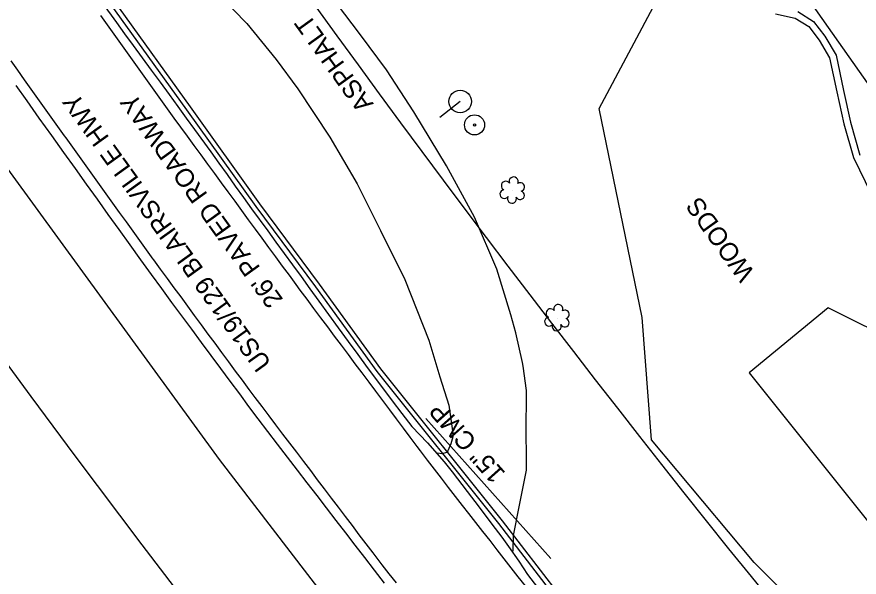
# Model space of a CAD drawing. Extents: x 472260 to 482161, y 489063 to 507124.
# Drawn here: x 476271.2 to 476454.4, y 501033.1 to 501154.8 of the extents above; entities that cross this region are included whole.
import ezdxf

# ---------------------------------------------------------------- set-up
doc = ezdxf.new("R2010")
doc.units = 0
for name, color, linetype in [('Exist Roads Change in Surface', 7, 'Continuous'), ('Exist Structure Minor Drop Inlet Cogo Elevation', 7, 'Continuous'), ('Prop Drainage Structure Catch Basin Convert From Junction Box Label', 7, 'Continuous'), ('Prop Drainage Structure Drop Inlet Grate 2 Narrow Slots and Sag Grates 840 24 CELL', 7, 'Continuous'), ('Prop Drainage Structure Drop Inlet Grate 2 Wide Slots and Sag Grates 840 22 Label', 7, 'Continuous'), ('Prop Drainage Structure Pipe RCP 24in Class III', 7, 'Continuous'), ('Prop Drainage Structure Pipe RCP 66in Class III', 7, 'Continuous'), ('Prop Drainage Structure Pipe Stub Out CELL', 7, 'Continuous'), ('Prop Drainage Structure Plot Symbol 20 Scale CELL', 7, 'Continuous'), ('Prop Earthen Structure Ditch Flow Line', 7, 'Continuous'), ('Prop Erosion Rip Rap Class II', 7, 'Continuous'), ('Prop Erosion Rip Rap Pad at Outlet CELL', 7, 'Continuous'), ('Prop Erosion Rip Rap Pad at Outlet Label', 7, 'Continuous'), ('Prop Erosion Rip Rap Single Stone CELL', 7, 'Continuous'), ('Prop NEU Channel Block Detail Label', 7, 'Continuous')]:
    doc.layers.add(name, color=color, linetype=linetype)

msp = doc.modelspace()

# ---------------------------------------------------------------- linework, layer by layer
at = {"layer": 'Exist Structure Minor Drop Inlet Cogo Elevation'}
for radius in [2882.7, 2982.7]:
    msp.add_arc((478672.62, 502845.57), radius, 213.99726, 223.91157, dxfattribs=at)
at = {"layer": 'Prop Drainage Structure Catch Basin Convert From Junction Box Label'}
for points in [[(476376.06, 501044.77), (476349.57, 501077.79), (476336.22, 501096.16), (476323.26, 501113.62), (476308.14, 501134.67), (476292.69, 501156.11), (476277.9, 501177.02)], [(476376.85, 501045.37), (476350.36, 501078.39), (476337.03, 501096.75), (476324.06, 501114.21), (476308.95, 501135.26), (476293.51, 501156.69), (476278.72, 501177.59)], [(476450.39, 500953.92), (476410.07, 501000.9), (476392.54, 501023.27), (476376.06, 501044.77)], [(476451.15, 500954.57), (476410.84, 501001.54), (476393.33, 501023.88), (476376.85, 501045.37)]]:
    msp.add_lwpolyline(points, dxfattribs=at)
at = {"layer": 'Prop Drainage Structure Drop Inlet Grate 2 Narrow Slots and Sag Grates 840 24 CELL'}
for points in [[(476381.81, 501031.21), (476380.27, 501033.18), (476378.73, 501035.14), (476377.19, 501037.11), (476375.65, 501039.07), (476374.11, 501041.04), (476372.57, 501043), (476371.03, 501044.97), (476369.49, 501046.93), (476368.15, 501048.65), (476366.62, 501050.63), (476365.1, 501052.61), (476363.58, 501054.58), (476362.06, 501056.56), (476360.53, 501058.54), (476359.01, 501060.52), (476358.27, 501061.48), (476356.77, 501063.48), (476355.28, 501065.48), (476353.78, 501067.48), (476352.29, 501069.48), (476350.79, 501071.48), (476349.29, 501073.48), (476347.8, 501075.48), (476346.3, 501077.47), (476344.8, 501079.47), (476343.31, 501081.47), (476341.81, 501083.47), (476340.32, 501085.47), (476338.82, 501087.47), (476337.32, 501089.47), (476335.83, 501091.47), (476334.33, 501093.47), (476332.84, 501095.47), (476331.94, 501096.66), (476330.47, 501098.68), (476328.99, 501100.69), (476327.51, 501102.7), (476326.04, 501104.72), (476324.56, 501106.73), (476323.09, 501108.74), (476321.61, 501110.76), (476320.13, 501112.77), (476318.66, 501114.78), (476317.18, 501116.8), (476315.71, 501118.81), (476314.23, 501120.83), (476312.75, 501122.84), (476311.28, 501124.85), (476309.8, 501126.87), (476308.33, 501128.88), (476306.85, 501130.89), (476305.44, 501132.82), (476303.99, 501134.85), (476302.54, 501136.88), (476301.09, 501138.91), (476299.64, 501140.94), (476298.19, 501142.97), (476296.74, 501145), (476295.28, 501147.04), (476293.83, 501149.07), (476292.38, 501151.1), (476290.93, 501153.13), (476289.48, 501155.16)], [(476353.76, 501031.86), (476352.21, 501033.82), (476350.67, 501035.78), (476350.21, 501036.37), (476348.7, 501038.35), (476347.19, 501040.34), (476345.68, 501042.33), (476344.17, 501044.32), (476342.66, 501046.31), (476341.15, 501048.3), (476339.64, 501050.28), (476338.13, 501052.27), (476336.62, 501054.26), (476335.11, 501056.25), (476333.6, 501058.24), (476332.09, 501060.23), (476330.58, 501062.22), (476329.07, 501064.2), (476327.56, 501066.19), (476326.05, 501068.18), (476324.54, 501070.17), (476323.03, 501072.16), (476321.73, 501073.87), (476320.25, 501075.88), (476318.76, 501077.89), (476317.28, 501079.9), (476315.8, 501081.91), (476314.32, 501083.92), (476312.84, 501085.93), (476311.35, 501087.94), (476309.87, 501089.95), (476308.39, 501091.96), (476306.91, 501093.97), (476305.43, 501095.98), (476303.95, 501097.99), (476302.46, 501100), (476300.98, 501102.01), (476300.84, 501102.2), (476299.39, 501104.22), (476297.93, 501106.25), (476296.47, 501108.28), (476295.02, 501110.31), (476293.56, 501112.34), (476292.1, 501114.36), (476290.65, 501116.39), (476289.19, 501118.42), (476287.73, 501120.45), (476286.28, 501122.48), (476284.82, 501124.5), (476283.36, 501126.53), (476281.91, 501128.56), (476281.59, 501129), (476280.14, 501131.03), (476278.69, 501133.06), (476277.24, 501135.1), (476275.78, 501137.13), (476274.33, 501139.16), (476272.88, 501141.19), (476271.43, 501143.22), (476269.98, 501145.25)]]:
    msp.add_lwpolyline(points, dxfattribs=at)
at = {"layer": 'Prop Drainage Structure Pipe RCP 24in Class III'}
for points in [[(476441.03, 501156), (476444.47, 501153.84), (476446.96, 501150.62), (476449.4, 501146.48), (476451, 501138.83), (476452.54, 501131.95), (476454.58, 501124.79)], [(476436.17, 501155.5), (476440.46, 501154.58), (476443.45, 501152.71), (476445.72, 501149.78), (476447.98, 501145.93), (476449.54, 501138.52), (476451.08, 501131.58), (476453.17, 501124.25), (476457.04, 501116.42)]]:
    msp.add_lwpolyline(points, dxfattribs=at)
at = {"layer": 'Prop Drainage Structure Pipe Stub Out CELL'}
for points in [[(476289.78, 501157.91), (476292.88, 501153.59), (476294.64, 501151.18), (476296.53, 501148.61), (476298.49, 501145.95), (476300.44, 501143.29), (476302.38, 501140.65), (476304.31, 501138), (476306.21, 501135.39), (476308.06, 501132.84), (476309.87, 501130.34), (476313.38, 501125.49), (476315.14, 501123.04), (476316.91, 501120.57), (476318.69, 501118.08), (476320.48, 501115.59), (476322.25, 501113.14), (476325.76, 501108.31), (476327.52, 501105.91), (476329.32, 501103.45), (476331.15, 501100.95), (476333.01, 501098.39), (476334.93, 501095.77), (476336.91, 501093.03), (476338.97, 501090.2), (476341.1, 501087.27), (476343.24, 501084.32), (476345.34, 501081.45), (476347.41, 501078.66), (476349.43, 501075.94), (476352.81, 501071.44), (476354.9, 501068.65), (476357.12, 501065.85), (476360.48, 501062.3), (476364.16, 501058.15), (476365.9, 501055.96), (476369.17, 501051.69), (476371.76, 501048.29), (476374.52, 501044.64), (476376.67, 501041.78), (476378.14, 501039.79), (476380.41, 501036.61), (476382.27, 501033.71), (476385.64, 501029.23)], [(476351.16, 501031.81), (476348.98, 501034.62), (476346.88, 501037.36), (476344.81, 501040.05), (476342.74, 501042.75), (476340.66, 501045.44), (476338.58, 501048.14), (476336.49, 501050.85), (476334.37, 501053.59), (476332.22, 501056.36), (476330.05, 501059.16), (476327.9, 501061.97), (476325.78, 501064.74), (476323.71, 501067.49), (476321.69, 501070.2), (476319.67, 501072.92), (476317.63, 501075.66), (476315.56, 501078.44), (476313.47, 501081.24), (476311.36, 501084.08), (476309.23, 501086.95), (476307.08, 501089.86), (476304.92, 501092.8), (476302.72, 501095.8), (476300.48, 501098.88), (476298.19, 501102.05), (476295.84, 501105.3), (476293.48, 501108.6), (476291.1, 501111.89), (476288.73, 501115.19), (476286.35, 501118.49), (476283.93, 501121.86), (476281.41, 501125.38), (476278.79, 501129.04), (476276.09, 501132.84), (476273.45, 501136.56), (476271.04, 501139.95)]]:
    msp.add_lwpolyline(points, dxfattribs=at)
at = {"layer": 'Prop Drainage Structure Plot Symbol 20 Scale CELL'}
for radius in [2.18, 0.24]:
    msp.add_circle((476370.75, 501131.36), radius, dxfattribs=at)
at = {"layer": 'Prop Earthen Structure Ditch Flow Line'}
for points in [[(476381.3, 501078.91), (476381.2, 501079.76), (476379.75, 501086.22), (476378.64, 501090.08), (476375.58, 501100.01), (476370.71, 501111.32), (476364.64, 501122.46), (476357.56, 501134.17), (476351.62, 501143.36), (476345.91, 501150.96), (476333.94, 501166.9), (476325.96, 501175.23), (476317.05, 501183.36), (476312.32, 501186.73), (476306.1, 501189.95), (476299.05, 501192.29), (476289.55, 501194.15)], [(476290.95, 501175.46), (476295.31, 501174.22), (476300.1, 501172.28), (476305.14, 501168.95), (476312.45, 501162.48), (476321.22, 501153.37), (476327.62, 501145.59), (476332.33, 501139.23), (476339.29, 501128.71), (476345.25, 501118.56), (476350.31, 501108.41), (476355.62, 501097.74), (476360.84, 501084.61), (476363.18, 501076.62)], [(476379.13, 501038.78), (476379.25, 501042.15), (476380.6, 501049.13), (476382.06, 501056.32), (476382.02, 501059.75), (476381.96, 501064.11), (476382.06, 501073.65), (476381.3, 501078.91)], [(476363.18, 501076.62), (476365.15, 501070.45), (476366.01, 501064.38), (476366.01, 501063.6), (476365.62, 501062.06), (476364.96, 501060.56), (476364.7, 501060.17), (476363.61, 501059.89), (476362.69, 501060.07)]]:
    msp.add_lwpolyline(points, dxfattribs=at)
at = {"layer": 'Prop Erosion Rip Rap Pad at Outlet CELL'}
for p, q in [((476379.02, 501117.02), (476379.02, 501117.02)), ((476388.74, 501089.32), (476388.74, 501089.32))]:
    msp.add_line(p, q, dxfattribs=at)
for centre, radius, start, end in [((476379.25, 501119.06), 0.99, 334.8391, 200.4717), ((476377.54, 501118.14), 0.968, 35.8908, 245.4216), ((476380.69, 501117.88), 0.929, 284.4567, 126.0861), ((476377.22, 501116.31), 0.955, 95.1099, 327.9534), ((476378.89, 501115.33), 0.984, 151.2797, 21.387), ((476380.66, 501116.09), 0.937, 204.9913, 73.4601), ((476388.97, 501091.36), 0.99, 334.8391, 200.4717), ((476387.26, 501090.44), 0.968, 35.8908, 245.4216), ((476390.41, 501090.18), 0.929, 284.4567, 126.0861), ((476386.94, 501088.61), 0.955, 95.1099, 327.9534), ((476390.38, 501088.39), 0.937, 204.9913, 73.4601), ((476388.61, 501087.63), 0.984, 151.2797, 21.387)]:
    msp.add_arc(centre, radius, start, end, dxfattribs=at)
at = {"layer": 'Prop Erosion Rip Rap Pad at Outlet Label'}
for points in [[(476391.12, 501278.52), (476410.28, 501254.8), (476407.23, 501209.06), (476431.01, 501191.87), (476438.15, 501166.04), (476464.78, 501128.23), (476472.05, 501105.49), (476502.45, 501081.61), (476496.44, 501067.34), (476447.65, 501091.62), (476430.5, 501077.47), (476456.52, 501045), (476476.73, 501029.86), (476499.35, 501036.25), (476502.9, 501028)], [(476445.61, 501022.3), (476431.55, 501036.25), (476409.26, 501062.94), (476407.23, 501089.5), (476397.85, 501134.93), (476410.76, 501159.2), (476404.78, 501171.72), (476375.88, 501167.58), (476359.09, 501160.15), (476349.71, 501172.78), (476368.87, 501186.98), (476390.8, 501185.39), (476394.28, 501197.45), (476374.17, 501235.67), (476371.62, 501269.74)], [(476235.13, 501168.55), (476315.23, 501058.66), (476387.51, 500964.69), (476342.8, 500890.14), (476337.73, 500880.49), (476322.46, 500861.9), (476264.16, 500837.46), (476265.8, 500863.73), (476252.8, 500862.59), (476245.69, 500852.68)]]:
    msp.add_lwpolyline(points, dxfattribs=at)
at = {"layer": 'Prop Erosion Rip Rap Single Stone CELL'}
msp.add_line((476387.31, 501037.18), (476360.18, 501067.6), dxfattribs=at)
at = {"layer": 'Prop NEU Channel Block Detail Label'}
for q in [(476363.19, 501132.95), (476367.61, 501136.43)]:
    msp.add_line((476367.61, 501136.43), q, dxfattribs=at)
msp.add_circle((476367.61, 501136.43), 2.45, dxfattribs=at)

# ---------------------------------------------------------------- texts
at = {"layer": 'Exist Roads Change in Surface'}
msp.add_text('ASPHALT', height=4, rotation=125.7672, dxfattribs=at).set_placement((476348.88, 501135.94))
at = {"layer": 'Prop Drainage Structure Drop Inlet Grate 2 Wide Slots and Sag Grates 840 22 Label'}
for s, p in [('US19/129 BLAIRSVILLE HWY', (476326.71, 501079.59)), ("26' PAVED ROADWAY", (476329.23, 501093.44))]:
    msp.add_text(s, height=4, rotation=125.7671, dxfattribs=at).set_placement(p)
at = {"layer": 'Prop Drainage Structure Pipe RCP 66in Class III'}
msp.add_text('WOODS', height=4, rotation=125.7672, dxfattribs=at).set_placement((476431.86, 501099.18))
at = {"layer": 'Prop Erosion Rip Rap Class II'}
msp.add_text('15" CMP', height=4, rotation=131.7274, dxfattribs=at).set_placement((476377.65, 501055.72))

doc.saveas('drawing.dxf')
